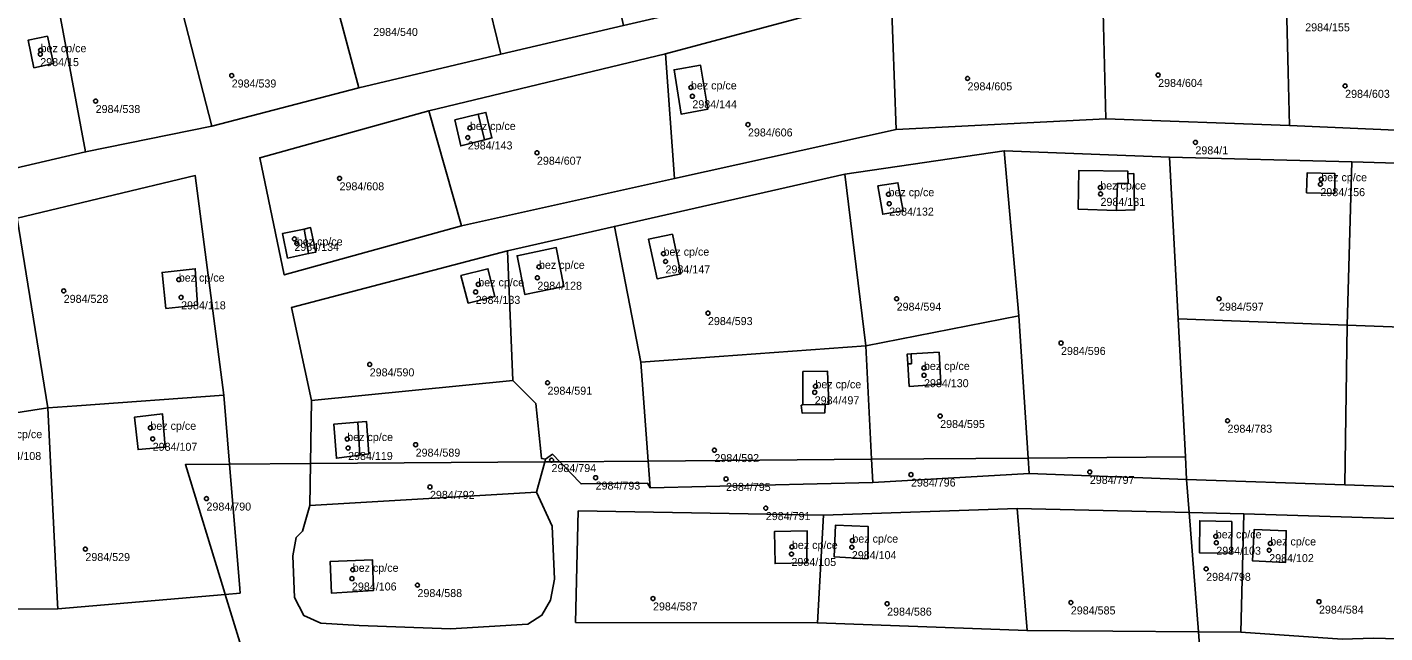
# Model space of a CAD drawing. Extents: x -878211 to -870363, y -1058464 to -1052522.
# Drawn here: x -873867.2 to -873697.6, y -1056087.3 to -1056011.6 of the extents above; entities that cross this region are included whole.
import ezdxf

# ---------------------------------------------------------------- set-up
doc = ezdxf.new("R2010")
doc.units = 0
for name, color, linetype in [('Definiční body', 7, 'Continuous'), ('Polygon budovy', 7, 'Continuous'), ('Polygon parcely', 7, 'Continuous')]:
    doc.layers.add(name, color=color, linetype=linetype)

msp = doc.modelspace()

# ---------------------------------------------------------------- linework, layer by layer
at = {"layer": 'Definiční body'}
for centre in [(-873865.6, -1056014.98994), (-873865.56, -1056014.48994), (-873841.68, -1056017.65994), (-873725.9, -1056017.58994), (-873784.29, -1056019.13994), (-873749.72, -1056018.01994), (-873702.53, -1056018.94994), (-873858.68, -1056020.84994), (-873784.11, -1056020.24994), (-873811.91, -1056024.20994), (-873777.16, -1056023.77994), (-873812.17, -1056025.39994), (-873721.24, -1056026.00994), (-873803.53, -1056027.30994), (-873828.2, -1056030.50994), (-873705.62, -1056031.23994), (-873705.52, -1056030.61994), (-873759.6, -1056032.48994), (-873733.13, -1056031.64994), (-873733.1, -1056032.44994), (-873759.51, -1056033.66994), (-873833.84, -1056038.07994), (-873833.54, -1056038.64994), (-873787.72, -1056039.91994), (-873787.46, -1056040.88994), (-873803.48, -1056042.92994), (-873803.28, -1056041.56994), (-873862.67, -1056044.56994), (-873848.29, -1056043.15994), (-873811.19, -1056044.69994), (-873810.86, -1056043.74994), (-873848, -1056045.37994), (-873758.58, -1056045.54994), (-873718.29, -1056045.54994), (-873782.16, -1056047.34994), (-873738.04, -1056051.07994), (-873824.43, -1056053.75994), (-873755.17, -1056054.19994), (-873802.21, -1056056.04994), (-873768.73, -1056056.48994), (-873755.16, -1056055.10994), (-873768.82, -1056057.24994), (-873851.84, -1056061.67994), (-873753.14, -1056060.20994), (-873717.23, -1056060.79994), (-873851.55, -1056063.05994), (-873827.24, -1056063.07994), (-873827.13, -1056064.20994), (-873818.69, -1056063.78994), (-873781.35, -1056064.46994), (-873801.71, -1056065.71994), (-873796.2, -1056067.90994), (-873779.9, -1056068.06994), (-873756.79, -1056067.52994), (-873734.44, -1056067.19994), (-873816.9, -1056069.06994), (-873844.83, -1056070.52994), (-873774.93, -1056071.71994), (-873718.7, -1056075.23994), (-873859.96, -1056076.83994), (-873771.67, -1056076.56994), (-873764.18, -1056076.59994), (-873764.11, -1056075.77994), (-873718.63, -1056076.04994), (-873712.02, -1056076.96994), (-873711.89, -1056076.12994), (-873771.72, -1056077.45994), (-873826.55, -1056079.41994), (-873719.9, -1056079.30994), (-873826.65, -1056080.51994), (-873818.46, -1056081.33994), (-873789.03, -1056083.00994), (-873759.77, -1056083.65994), (-873736.81, -1056083.50994), (-873705.8, -1056083.40994)]:
    msp.add_circle(centre, 0.25, dxfattribs=at)
at = {"layer": 'Polygon budovy'}
for points in [[(-873864.68, -1056012.72), (-873867.13, -1056013.24), (-873866.4, -1056016.69), (-873863.93, -1056016.17)], [(-873783.09, -1056016.37), (-873786.39, -1056016.93), (-873785.51, -1056022.48), (-873782.19, -1056021.86)], [(-873810.86, -1056022.47), (-873813.79, -1056023.19), (-873813.05, -1056026.44), (-873810.09, -1056025.7)], [(-873735.9, -1056034.34), (-873731.09, -1056034.5), (-873730.99, -1056031.13), (-873729.66, -1056031.15), (-873729.67, -1056029.92), (-873729.67, -1056029.62), (-873735.81, -1056029.52)], [(-873707.34, -1056032.3), (-873703.84, -1056032.39), (-873703.82, -1056029.88), (-873707.28, -1056029.82)], [(-873758.43, -1056031.06), (-873760.91, -1056031.45), (-873760.32, -1056034.98), (-873757.78, -1056034.55)], [(-873835.35, -1056037.41), (-873834.7, -1056040.47), (-873832.08, -1056039.9), (-873832.62, -1056036.84)], [(-873786.6, -1056037.48), (-873789.61, -1056038.12), (-873788.51, -1056043.04), (-873785.56, -1056042.45)], [(-873801.11, -1056039.15), (-873806.02, -1056040.18), (-873805.04, -1056045.02), (-873800.16, -1056044.03)], [(-873850.37, -1056042.25), (-873849.89, -1056046.75), (-873845.95, -1056046.33), (-873846.23, -1056041.8)], [(-873809.65, -1056041.8), (-873813.04, -1056042.65), (-873812.11, -1056046.1), (-873808.79, -1056045.28)], [(-873757.18, -1056053.68), (-873757.01, -1056056.5), (-873753.04, -1056056.23), (-873753.27, -1056052.24), (-873756.78, -1056052.44), (-873756.74, -1056053.67)], [(-873770.32, -1056054.66), (-873770.3, -1056058.79), (-873767.52, -1056058.77), (-873767.07, -1056058.74), (-873767.21, -1056054.61)], [(-873850.33, -1056059.93), (-873853.82, -1056060.33), (-873853.38, -1056064.39), (-873849.98, -1056064.1)], [(-873828.9, -1056061.22), (-873828.59, -1056065.48), (-873825.65, -1056065.09), (-873825.93, -1056060.98)], [(-873716.69, -1056073.37), (-873720.7, -1056073.3), (-873720.73, -1056077.32), (-873716.73, -1056077.36)], [(-873773.86, -1056074.64), (-873773.78, -1056078.65), (-873769.79, -1056078.57), (-873769.76, -1056074.56)], [(-873766.22, -1056073.84), (-873766.39, -1056077.79), (-873762.2, -1056078.05), (-873762.12, -1056074.03)], [(-873714.1, -1056078.31), (-873709.99, -1056078.52), (-873709.9, -1056074.55), (-873713.89, -1056074.38)], [(-873824.1, -1056078.17), (-873829.37, -1056078.38), (-873829.21, -1056082.33), (-873823.95, -1056082)]]:
    msp.add_lwpolyline(points, close=True, dxfattribs=at)
at = {"layer": 'Polygon parcely'}
for points in [[(-873792.71, -1056011.41), (-873798.57, -1055984.79), (-873800.98, -1055986.04), (-873807.48, -1055989.4), (-873813.65, -1055991.96), (-873808.03, -1056014.98)], [(-873808.03, -1056014.98), (-873813.65, -1055991.96), (-873820.47, -1055993.67), (-873831.65, -1055997.18), (-873825.77, -1056019.2)], [(-873812.94, -1056036.45), (-873835.11, -1056042.56), (-873838.17, -1056027.93), (-873817.05, -1056022.05), (-873787.48, -1056014.95), (-873759.26, -1056007.36), (-873732.99, -1056000.9), (-873711.17, -1055995.29), (-873698.05, -1055993.07), (-873689.71, -1055994.64), (-873688.16, -1055994.93), (-873659.3, -1055996.29), (-873659.62, -1056010.26), (-873659.97, -1056025.86), (-873685.76, -1056024.95), (-873709.48, -1056023.9), (-873732.44, -1056023.07), (-873758.65, -1056024.4), (-873786.35, -1056030.54)], [(-873825.77, -1056019.2), (-873831.65, -1055997.18), (-873833.63, -1055997.8), (-873849.64, -1056002.38), (-873847.77, -1056009.92), (-873844.18, -1056023.97)], [(-873732.85, -1056006.37), (-873732.99, -1056000.9), (-873759.26, -1056007.36), (-873758.65, -1056024.4), (-873732.44, -1056023.07)], [(-873847.77, -1056009.92), (-873849.64, -1056002.38), (-873863.92, -1056005.93), (-873859.93, -1056027.19), (-873844.18, -1056023.97)], [(-873883.25, -1056010.63), (-873880.23, -1056022.67), (-873878.04, -1056031.39), (-873859.93, -1056027.19), (-873863.92, -1056005.93), (-873878.85, -1056009.35)], [(-873732.85, -1056006.37), (-873732.44, -1056023.07), (-873709.48, -1056023.9), (-873709.65, -1056017.22), (-873709.91, -1056007.14), (-873716.25, -1056006.87)], [(-873696.55, -1056007.7), (-873709.91, -1056007.14), (-873709.65, -1056017.22), (-873709.48, -1056023.9), (-873685.76, -1056024.95), (-873685.52, -1056009.32), (-873685.5, -1056007.89), (-873688.66, -1056007.8)], [(-873787.48, -1056014.95), (-873786.35, -1056030.54), (-873758.65, -1056024.4), (-873759.26, -1056007.36)], [(-873864.68, -1056012.72), (-873867.13, -1056013.24), (-873866.4, -1056016.69), (-873863.93, -1056016.17)], [(-873864.68, -1056012.72), (-873863.93, -1056016.17), (-873866.4, -1056016.69), (-873867.13, -1056013.24)], [(-873817.05, -1056022.05), (-873812.94, -1056036.45), (-873786.35, -1056030.54), (-873787.48, -1056014.95)], [(-873782.19, -1056021.86), (-873783.09, -1056016.37), (-873786.39, -1056016.93), (-873785.51, -1056022.48)], [(-873782.19, -1056021.86), (-873785.51, -1056022.48), (-873786.39, -1056016.93), (-873783.09, -1056016.37)], [(-873817.05, -1056022.05), (-873838.17, -1056027.93), (-873835.11, -1056042.56), (-873812.94, -1056036.45)], [(-873810.09, -1056025.7), (-873809.15, -1056025.45), (-873809.91, -1056022.27), (-873810.86, -1056022.47), (-873813.79, -1056023.19), (-873813.05, -1056026.44)], [(-873810.09, -1056025.7), (-873813.05, -1056026.44), (-873813.79, -1056023.19), (-873810.86, -1056022.47), (-873809.91, -1056022.27), (-873809.15, -1056025.45)], [(-873762.42, -1056051.43), (-873743.3, -1056047.68), (-873745.14, -1056027.06), (-873765.04, -1056029.98)], [(-873724.48, -1056027.84), (-873745.14, -1056027.06), (-873743.3, -1056047.68), (-873742.13, -1056065.46), (-873722.5, -1056065.31), (-873723.41, -1056048.04)], [(-873723.41, -1056048.04), (-873702.28, -1056048.84), (-873701.7, -1056028.44), (-873724.48, -1056027.84)], [(-873680.89, -1056049.66), (-873680.75, -1056029.08), (-873701.7, -1056028.44), (-873702.28, -1056048.84)], [(-873861.04, -1056058.94), (-873842.65, -1056057.61), (-873846.23, -1056030.16), (-873868.5, -1056035.48), (-873864.66, -1056059.2)], [(-873762.42, -1056051.43), (-873765.04, -1056029.98), (-873793.84, -1056036.5), (-873790.55, -1056053.49), (-873780.75, -1056052.77)], [(-873735.9, -1056034.34), (-873731.09, -1056034.5), (-873728.85, -1056034.45), (-873728.94, -1056029.9), (-873729.67, -1056029.92), (-873729.67, -1056029.62), (-873735.81, -1056029.52)], [(-873735.9, -1056034.34), (-873735.81, -1056029.52), (-873729.67, -1056029.62), (-873729.67, -1056029.92), (-873728.94, -1056029.9), (-873728.85, -1056034.45), (-873731.09, -1056034.5)], [(-873707.28, -1056029.82), (-873707.34, -1056032.3), (-873703.84, -1056032.39), (-873703.82, -1056029.88)], [(-873707.28, -1056029.82), (-873703.82, -1056029.88), (-873703.84, -1056032.39), (-873707.34, -1056032.3)], [(-873760.91, -1056031.45), (-873760.32, -1056034.98), (-873757.78, -1056034.55), (-873758.43, -1056031.06)], [(-873760.91, -1056031.45), (-873758.43, -1056031.06), (-873757.78, -1056034.55), (-873760.32, -1056034.98)], [(-873868.5, -1056035.48), (-873887.49, -1056039.84), (-873884.49, -1056062.27), (-873864.66, -1056059.2)], [(-873832.62, -1056036.84), (-873835.35, -1056037.41), (-873834.7, -1056040.47), (-873832.08, -1056039.9), (-873831.16, -1056039.71), (-873831.82, -1056036.66)], [(-873832.62, -1056036.84), (-873831.82, -1056036.66), (-873831.16, -1056039.71), (-873832.08, -1056039.9), (-873834.7, -1056040.47), (-873835.35, -1056037.41)], [(-873801.57, -1056064.99), (-873800.68, -1056065.91), (-873789.65, -1056065.83), (-873790.55, -1056053.49), (-873793.84, -1056036.5), (-873807.23, -1056039.56), (-873806.54, -1056055.75), (-873803.66, -1056058.65), (-873803.05, -1056064.63), (-873802.96, -1056065.53), (-873802.47, -1056065.61)], [(-873786.6, -1056037.48), (-873789.61, -1056038.12), (-873788.51, -1056043.04), (-873785.56, -1056042.45)], [(-873786.6, -1056037.48), (-873785.56, -1056042.45), (-873788.51, -1056043.04), (-873789.61, -1056038.12)], [(-873805.04, -1056045.02), (-873800.16, -1056044.03), (-873801.11, -1056039.15), (-873806.02, -1056040.18)], [(-873805.04, -1056045.02), (-873806.02, -1056040.18), (-873801.11, -1056039.15), (-873800.16, -1056044.03)], [(-873807.23, -1056039.56), (-873834.21, -1056046.66), (-873831.71, -1056058.28), (-873806.54, -1056055.75)], [(-873845.95, -1056046.33), (-873846.23, -1056041.8), (-873850.37, -1056042.25), (-873849.89, -1056046.75)], [(-873845.95, -1056046.33), (-873849.89, -1056046.75), (-873850.37, -1056042.25), (-873846.23, -1056041.8)], [(-873813.04, -1056042.65), (-873812.11, -1056046.1), (-873808.79, -1056045.28), (-873809.65, -1056041.8)], [(-873813.04, -1056042.65), (-873809.65, -1056041.8), (-873808.79, -1056045.28), (-873812.11, -1056046.1)], [(-873761.71, -1056065.61), (-873742.13, -1056065.46), (-873743.3, -1056047.68), (-873762.42, -1056051.43)], [(-873722.5, -1056065.31), (-873722.35, -1056068.13), (-873702.57, -1056068.81), (-873702.28, -1056048.84), (-873723.41, -1056048.04)], [(-873702.57, -1056068.81), (-873681.03, -1056069.55), (-873680.89, -1056049.66), (-873702.28, -1056048.84)], [(-873780.75, -1056052.77), (-873790.55, -1056053.49), (-873789.65, -1056065.83), (-873761.71, -1056065.61), (-873762.42, -1056051.43)], [(-873757.18, -1056053.68), (-873757.01, -1056056.5), (-873753.04, -1056056.23), (-873753.27, -1056052.24), (-873756.78, -1056052.44), (-873757.25, -1056052.47)], [(-873757.18, -1056053.68), (-873757.25, -1056052.47), (-873756.78, -1056052.44), (-873753.27, -1056052.24), (-873753.04, -1056056.23), (-873757.01, -1056056.5)], [(-873770.32, -1056054.66), (-873770.3, -1056058.79), (-873770.5, -1056058.85), (-873770.4, -1056059.84), (-873767.54, -1056059.8), (-873767.52, -1056058.77), (-873767.07, -1056058.74), (-873767.21, -1056054.61)], [(-873770.32, -1056054.66), (-873767.21, -1056054.61), (-873767.07, -1056058.74), (-873767.52, -1056058.77), (-873767.54, -1056059.8), (-873770.4, -1056059.84), (-873770.5, -1056058.85), (-873770.3, -1056058.79)], [(-873802.47, -1056065.61), (-873802.96, -1056065.53), (-873803.05, -1056064.63), (-873803.66, -1056058.65), (-873806.54, -1056055.75), (-873831.71, -1056058.28), (-873831.83, -1056066.15), (-873802.56, -1056065.93)], [(-873863.42, -1056084.29), (-873842.5, -1056082.5), (-873842.68, -1056081.91), (-873847.47, -1056066.27), (-873841.95, -1056066.23), (-873842.65, -1056057.61), (-873861.04, -1056058.94), (-873864.66, -1056059.2), (-873863.45, -1056083.69)], [(-873863.42, -1056084.29), (-873863.45, -1056083.69), (-873864.66, -1056059.2), (-873884.49, -1056062.27), (-873881.55, -1056083.76), (-873881.47, -1056084.35)], [(-873853.82, -1056060.33), (-873853.38, -1056064.39), (-873849.98, -1056064.1), (-873850.33, -1056059.93)], [(-873853.82, -1056060.33), (-873850.33, -1056059.93), (-873849.98, -1056064.1), (-873853.38, -1056064.39)], [(-873824.54, -1056064.94), (-873824.83, -1056060.89), (-873825.93, -1056060.98), (-873828.9, -1056061.22), (-873828.59, -1056065.48), (-873825.65, -1056065.09)], [(-873824.54, -1056064.94), (-873825.65, -1056065.09), (-873828.59, -1056065.48), (-873828.9, -1056061.22), (-873825.93, -1056060.98), (-873824.83, -1056060.89)], [(-873840.63, -1056082.34), (-873840.68, -1056081.74), (-873841.95, -1056066.23), (-873847.47, -1056066.27), (-873842.68, -1056081.91), (-873842.5, -1056082.5)], [(-873831.91, -1056071.4), (-873803.59, -1056069.7), (-873802.56, -1056065.93), (-873831.83, -1056066.15)], [(-873802.47, -1056065.61), (-873802.56, -1056065.93), (-873800.68, -1056065.91), (-873801.57, -1056064.99)], [(-873789.4, -1056069.17), (-873789.65, -1056065.83), (-873800.68, -1056065.91), (-873798.02, -1056068.68), (-873789.71, -1056068.61)], [(-873761.57, -1056068.51), (-873761.71, -1056065.61), (-873789.65, -1056065.83), (-873789.4, -1056069.17)], [(-873742, -1056067.4), (-873742.13, -1056065.46), (-873761.71, -1056065.61), (-873761.57, -1056068.51)], [(-873722.5, -1056065.31), (-873742.13, -1056065.46), (-873742, -1056067.4), (-873722.35, -1056068.13)], [(-873801.33, -1056080.59), (-873801.61, -1056073.97), (-873803.59, -1056069.7), (-873831.91, -1056071.4), (-873832.82, -1056074.6), (-873833.61, -1056075.37), (-873834.03, -1056077.68), (-873833.81, -1056082.89), (-873832.68, -1056085.14), (-873830.55, -1056086.11), (-873825.73, -1056086.39), (-873814.33, -1056086.79), (-873804.67, -1056086.21), (-873802.9, -1056085.11), (-873801.83, -1056083.2)], [(-873767.74, -1056072.6), (-873798.36, -1056072.07), (-873798.7, -1056086), (-873768.49, -1056086.06)], [(-873743.51, -1056071.77), (-873767.74, -1056072.6), (-873768.49, -1056086.06), (-873742.27, -1056087.01)], [(-873722.03, -1056072.28), (-873743.51, -1056071.77), (-873742.27, -1056087.01), (-873720.87, -1056087.17)], [(-873715.2, -1056072.44), (-873722.03, -1056072.28), (-873720.87, -1056087.17), (-873715.56, -1056087.21)], [(-873716.69, -1056073.37), (-873720.7, -1056073.3), (-873720.73, -1056077.32), (-873716.73, -1056077.36)], [(-873716.69, -1056073.37), (-873716.73, -1056077.36), (-873720.73, -1056077.32), (-873720.7, -1056073.3)], [(-873715.2, -1056072.44), (-873715.56, -1056087.21), (-873702.89, -1056088.11), (-873698.97, -1056087.98), (-873688.42, -1056088.25), (-873688.2, -1056073.24)], [(-873769.76, -1056074.56), (-873773.86, -1056074.64), (-873773.78, -1056078.65), (-873769.79, -1056078.57)], [(-873769.76, -1056074.56), (-873769.79, -1056078.57), (-873773.78, -1056078.65), (-873773.86, -1056074.64)], [(-873766.39, -1056077.79), (-873762.2, -1056078.05), (-873762.12, -1056074.03), (-873766.22, -1056073.84)], [(-873766.39, -1056077.79), (-873766.22, -1056073.84), (-873762.12, -1056074.03), (-873762.2, -1056078.05)], [(-873709.99, -1056078.52), (-873709.9, -1056074.55), (-873713.89, -1056074.38), (-873714.1, -1056078.31)], [(-873709.99, -1056078.52), (-873714.1, -1056078.31), (-873713.89, -1056074.38), (-873709.9, -1056074.55)], [(-873829.37, -1056078.38), (-873829.21, -1056082.33), (-873823.95, -1056082), (-873824.1, -1056078.17)], [(-873829.37, -1056078.38), (-873824.1, -1056078.17), (-873823.95, -1056082), (-873829.21, -1056082.33)], [(-873994.8, -1056089.08), (-873878.08, -1056089.5), (-873840.34, -1056089.55), (-873842.5, -1056082.5), (-873863.42, -1056084.29), (-873881.47, -1056084.35), (-873904.02, -1056084.6), (-873904.11, -1056084.01), (-873924.77, -1056085.52), (-873949.6, -1056086.44), (-873966.56, -1056087.27), (-873992.23, -1056087.66), (-873995.12, -1056087.84)]]:
    msp.add_lwpolyline(points, close=True, dxfattribs=at)
for points in [[(-873688.52, -1055990.68), (-873702.51, -1055989.67), (-873705.66, -1055990.2), (-873718.47, -1055993.21), (-873733.14, -1055996.5), (-873747.86, -1056000.31), (-873761.51, -1056004.1), (-873779.01, -1056008.25), (-873792.71, -1056011.41), (-873808.03, -1056014.98), (-873825.77, -1056019.2), (-873844.18, -1056023.97), (-873859.93, -1056027.19), (-873878.04, -1056031.39)], [(-873868.5, -1056035.48), (-873846.23, -1056030.16), (-873842.65, -1056057.61), (-873841.95, -1056066.23), (-873831.83, -1056066.15), (-873831.71, -1056058.28), (-873834.21, -1056046.66), (-873807.23, -1056039.56), (-873793.84, -1056036.5), (-873765.04, -1056029.98), (-873745.14, -1056027.06), (-873724.48, -1056027.84), (-873701.7, -1056028.44), (-873680.75, -1056029.08)], [(-873720.7, -1056089.42), (-873720.87, -1056087.17), (-873742.27, -1056087.01), (-873768.49, -1056086.06), (-873798.7, -1056086), (-873798.36, -1056072.07), (-873767.74, -1056072.6), (-873743.51, -1056071.77), (-873722.03, -1056072.28), (-873722.35, -1056068.13), (-873742, -1056067.4), (-873761.57, -1056068.51), (-873789.4, -1056069.17), (-873789.71, -1056068.61), (-873798.02, -1056068.68), (-873800.68, -1056065.91), (-873802.56, -1056065.93), (-873803.59, -1056069.7), (-873801.61, -1056073.97), (-873801.33, -1056080.59), (-873801.83, -1056083.2), (-873802.9, -1056085.11), (-873804.67, -1056086.21), (-873814.33, -1056086.79), (-873825.73, -1056086.39), (-873830.55, -1056086.11), (-873832.68, -1056085.14), (-873833.81, -1056082.89), (-873834.03, -1056077.68), (-873833.61, -1056075.37), (-873832.82, -1056074.6), (-873831.91, -1056071.4), (-873831.83, -1056066.15), (-873841.95, -1056066.23), (-873840.68, -1056081.74), (-873840.63, -1056082.34), (-873842.5, -1056082.5), (-873840.34, -1056089.55)], [(-873681.03, -1056069.55), (-873702.57, -1056068.81), (-873722.35, -1056068.13), (-873722.03, -1056072.28), (-873715.2, -1056072.44), (-873688.2, -1056073.24)], [(-873702.89, -1056088.11), (-873715.56, -1056087.21), (-873720.87, -1056087.17), (-873720.7, -1056089.42)]]:
    msp.add_lwpolyline(points, dxfattribs=at)

# ---------------------------------------------------------------- texts
at = {"layer": 'Definiční body'}
for s, p in [('2984/540', (-873823.99, -1056012.709)), ('2984/155', (-873707.52, -1056012.129)), ('bez cp/ce', (-873865.56, -1056014.74)), ('2984/15', (-873865.6, -1056016.479)), ('2984/539', (-873841.68, -1056019.149)), ('bez cp/ce', (-873784.29, -1056019.389)), ('2984/605', (-873749.72, -1056019.509)), ('2984/604', (-873725.9, -1056019.079)), ('2984/144', (-873784.11, -1056021.739)), ('2984/603', (-873702.53, -1056020.439)), ('2984/538', (-873858.68, -1056022.339)), ('bez cp/ce', (-873811.91, -1056024.46)), ('2984/606', (-873777.16, -1056025.269)), ('2984/143', (-873812.17, -1056026.889)), ('2984/1', (-873721.24, -1056027.499)), ('2984/607', (-873803.53, -1056028.799)), ('2984/608', (-873828.2, -1056031.999)), ('bez cp/ce', (-873733.13, -1056031.899)), ('bez cp/ce', (-873705.52, -1056030.87)), ('bez cp/ce', (-873759.6, -1056032.74)), ('2984/156', (-873705.62, -1056032.729)), ('2984/132', (-873759.51, -1056035.159)), ('2984/131', (-873733.1, -1056033.939)), ('2984/134', (-873833.84, -1056039.569)), ('bez cp/ce', (-873833.54, -1056038.899)), ('bez cp/ce', (-873787.72, -1056040.169)), ('bez cp/ce', (-873803.28, -1056041.82)), ('bez cp/ce', (-873848.29, -1056043.409)), ('2984/147', (-873787.46, -1056042.379)), ('bez cp/ce', (-873810.86, -1056044)), ('2984/128', (-873803.48, -1056044.419)), ('2984/528', (-873862.67, -1056046.059)), ('2984/118', (-873848, -1056046.869)), ('2984/133', (-873811.19, -1056046.189)), ('2984/594', (-873758.58, -1056047.039)), ('2984/597', (-873718.29, -1056047.039)), ('2984/593', (-873782.16, -1056048.839)), ('2984/596', (-873738.04, -1056052.569)), ('2984/590', (-873824.43, -1056055.249)), ('bez cp/ce', (-873755.17, -1056054.45)), ('bez cp/ce', (-873768.73, -1056056.74)), ('2984/130', (-873755.16, -1056056.599)), ('2984/591', (-873802.21, -1056057.539)), ('2984/497', (-873768.82, -1056058.739)), ('bez cp/ce', (-873851.84, -1056061.929)), ('2984/595', (-873753.14, -1056061.699)), ('2984/783', (-873717.23, -1056062.289)), ('bez cp/ce', (-873871.08, -1056062.97)), ('bez cp/ce', (-873827.24, -1056063.33)), ('2984/108', (-873871.06, -1056065.699)), ('2984/107', (-873851.55, -1056064.549)), ('2984/119', (-873827.13, -1056065.699)), ('2984/589', (-873818.69, -1056065.279)), ('2984/592', (-873781.35, -1056065.959)), ('2984/794', (-873801.71, -1056067.209)), ('2984/796', (-873756.79, -1056069.019)), ('2984/797', (-873734.44, -1056068.689)), ('2984/792', (-873816.9, -1056070.559)), ('2984/793', (-873796.2, -1056069.399)), ('2984/795', (-873779.9, -1056069.559)), ('2984/790', (-873844.83, -1056072.019)), ('2984/791', (-873774.93, -1056073.209)), ('bez cp/ce', (-873764.11, -1056076.03)), ('bez cp/ce', (-873718.7, -1056075.49)), ('bez cp/ce', (-873771.67, -1056076.82)), ('2984/103', (-873718.63, -1056077.539)), ('bez cp/ce', (-873711.89, -1056076.379)), ('2984/529', (-873859.96, -1056078.329)), ('2984/105', (-873771.72, -1056078.949)), ('2984/104', (-873764.18, -1056078.089)), ('2984/102', (-873712.02, -1056078.459)), ('bez cp/ce', (-873826.55, -1056079.669)), ('2984/798', (-873719.9, -1056080.799)), ('2984/106', (-873826.65, -1056082.009)), ('2984/588', (-873818.46, -1056082.829)), ('2984/587', (-873789.03, -1056084.499)), ('2984/586', (-873759.77, -1056085.149)), ('2984/585', (-873736.81, -1056084.999)), ('2984/584', (-873705.8, -1056084.899))]:
    msp.add_text(s, height=0.999996, dxfattribs=at).set_placement(p)

doc.saveas('drawing.dxf')
